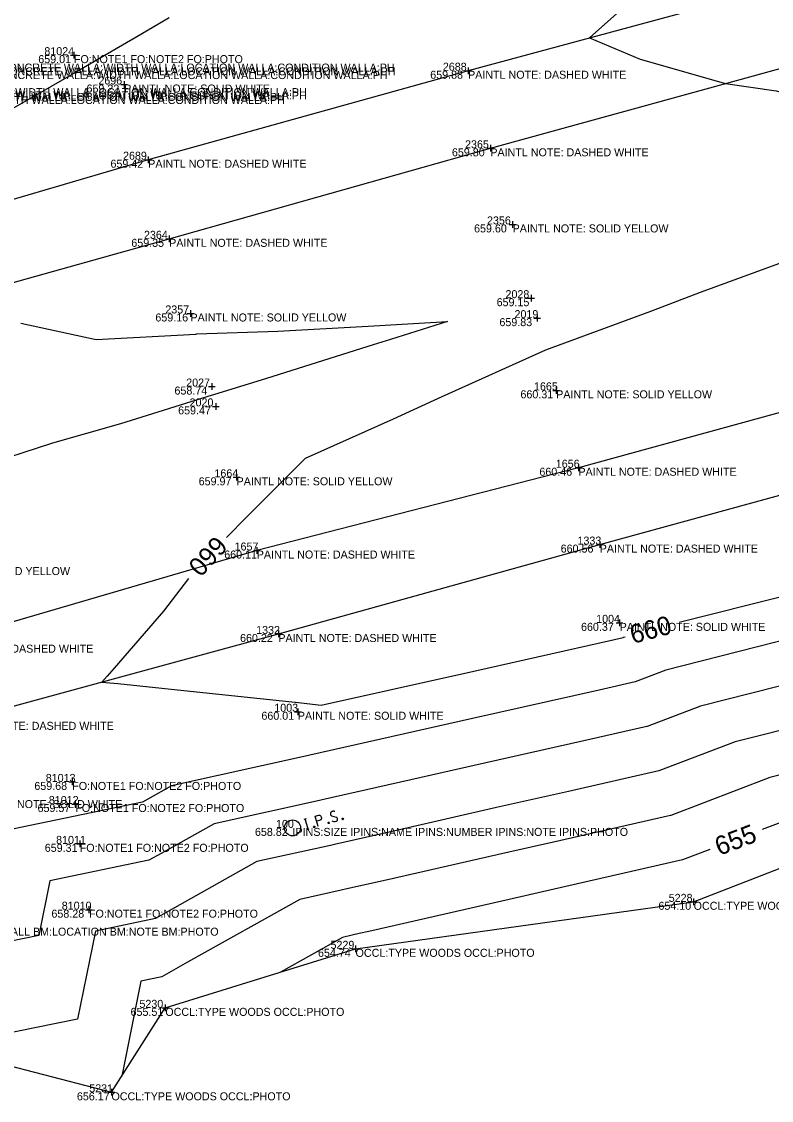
# Model space of a CAD drawing. Extents: x 2129350 to 2137777, y 657588 to 659885.
# Drawn here: x 2129822 to 2129934.4, y 657697.8 to 657859.5 of the extents above; entities that cross this region are included whole.
import ezdxf

# ---------------------------------------------------------------- set-up
doc = ezdxf.new("R2010")
doc.units = 0
for name, color, linetype in [('BR_X_SV_Abut_Text', 7, 'Continuous'), ('DT_X_Contour_Major', 7, 'Continuous'), ('DT_X_Contour_Minor', 7, 'Continuous'), ('DT_X_TIN_Hull', 7, 'Continuous'), ('PV_X_COP', 7, 'Continuous'), ('SV_P_Mon_Cells_Set', 7, 'Continuous'), ('SV_X_Shot_Marker', 7, 'Continuous'), ('SV_X_Text_Comment', 7, 'Continuous'), ('SV_X_Text_Elevation', 7, 'Continuous'), ('SV_X_Text_Name', 7, 'Continuous')]:
    doc.layers.add(name, color=color, linetype=linetype)

msp = doc.modelspace()

# ---------------------------------------------------------------- linework, layer by layer
at = {"layer": 'DT_X_Contour_Major'}
for points in [[(2129922.13, 657870.29), (2129912.62, 657861.92), (2129907.16, 657857.06), (2129914.76, 657853.86), (2129927.56, 657850.23), (2129935.11, 657849.15), (2129942.35, 657847.22), (2129942.4, 657847.21), (2129942.41, 657847.21), (2129946.89, 657845.16), (2129951.24, 657844.51), (2129968.75, 657845.57), (2129982.15, 657846.59), (2129985.13, 657846.79)], [(2129941.65, 657825.44), (2129923.75, 657818.91), (2129916.28, 657816.05), (2129900.58, 657810.27), (2129885.03, 657803.24), (2129877.76, 657799.89), (2129864.56, 657793.99), (2129855.88, 657785.35), (2129855.81, 657785.28), (2129852.77, 657782.18)], [(2129920.6, 657769.46), (2129936.31, 657773.44), (2129937.83, 657774.02), (2129960.45, 657779.8), (2129962.21, 657780.17), (2129984.45, 657785.84), (2129986.78, 657786.32), (2130008.62, 657791.88), (2130008.95, 657791.94), (2130009.02, 657791.95), (2130011.99, 657792.5), (2130017.53, 657793.92)], [(2129847.06, 657776.03), (2129843.33, 657771.14), (2129835.9, 657762.59), (2129834.88, 657761.36), (2129834.08, 657760.5), (2129836.48, 657760.3), (2129846.35, 657759.22), (2129863.07, 657757.48), (2129863.09, 657757.48), (2129866.95, 657757.01), (2129887.15, 657761.55), (2129887.81, 657761.7), (2129910.89, 657766.89), (2129912.21, 657767.19), (2129912.25, 657767.2), (2129912.49, 657767.29)], [(2130029.62, 657763.28), (2130015.84, 657760.72), (2130015.84, 657760.72), (2130013.03, 657760.2), (2130011.41, 657759.79), (2129988.73, 657755.04), (2129986.14, 657754.38), (2129966.44, 657750.22), (2129963.01, 657749.34), (2129942.99, 657741.71), (2129939.42, 657740.81), (2129933.03, 657738.38)], [(2129925.18, 657735.39), (2129921.1, 657733.84), (2129921.09, 657733.84), (2129899.45, 657728.89), (2129896.87, 657728.31), (2129874.08, 657723.1), (2129872.66, 657722.79), (2129871.6, 657722.54), (2129870.15, 657722.22), (2129860.84, 657717.01)]]:
    msp.add_lwpolyline(points, dxfattribs=at)
at = {"layer": 'DT_X_Contour_Minor'}
for points in [[(2129844.15, 657860.09), (2129838.47, 657856.7), (2129838.38, 657856.65), (2129829.55, 657851.54), (2129817.27, 657844.55)], [(2129821.91, 657814.3), (2129833.23, 657811.83), (2129848.14, 657812.65), (2129848.26, 657812.68), (2129848.33, 657812.68), (2129860.43, 657813.08), (2129873.98, 657813.87), (2129885.87, 657814.56), (2129877.34, 657811.85), (2129874.74, 657811.04), (2129858.77, 657806), (2129850.82, 657803.56), (2129850.59, 657803.49), (2129836.89, 657799.19), (2129826.68, 657796.31), (2129804.56, 657789.1)], [(2129937.65, 657767.1), (2129918.58, 657762.26), (2129914.02, 657760.52), (2129913.99, 657760.52), (2129908.6, 657759.29), (2129889.62, 657755.02), (2129884.54, 657753.86), (2129865.25, 657749.53), (2129865.04, 657749.48), (2129844.49, 657744.92), (2129840.97, 657742.94), (2129840.16, 657742.49), (2129819.48, 657738.19)], [(2129938.98, 657760.75), (2129923.79, 657756.9), (2129915.79, 657753.85), (2129915.76, 657753.85), (2129906.32, 657751.69), (2129891.43, 657748.34), (2129881.92, 657746.17), (2129867.1, 657742.84), (2129866.68, 657742.74), (2129850.91, 657739.24), (2129842.95, 657734.79), (2129841.13, 657733.77), (2129826.3, 657730.68), (2129824.65, 657722.52), (2129810.88, 657719.72)], [(2129940.32, 657754.4), (2129929, 657751.53), (2129917.56, 657747.18), (2129917.54, 657747.18), (2129904.03, 657744.09), (2129893.24, 657741.67), (2129879.31, 657738.48), (2129868.96, 657736.16), (2129868.32, 657736.01), (2129857.32, 657733.57), (2129844.94, 657726.63), (2129842.1, 657725.04), (2129833.12, 657723.17), (2129830.45, 657709.97), (2129824.03, 657708.66), (2129817.13, 657707.25)], [(2129941.65, 657748.06), (2129934.21, 657746.17), (2129919.33, 657740.51), (2129919.32, 657740.51), (2129901.74, 657736.49), (2129895.06, 657734.99), (2129876.69, 657730.79), (2129870.81, 657729.47), (2129869.96, 657729.28), (2129863.74, 657727.89), (2129846.92, 657718.48), (2129843.07, 657716.32), (2129839.94, 657715.67), (2129837.06, 657701.4)]]:
    msp.add_lwpolyline(points, dxfattribs=at)
at = {"layer": 'DT_X_TIN_Hull'}
msp.add_lwpolyline([(2129695.67, 657810.93), (2129698.82, 657799.5), (2129700.33, 657786.76), (2129705.34, 657764.51), (2129708.77, 657762.64), (2129709.61, 657751.16), (2129712.26, 657739.41), (2129715.61, 657727.9), (2129719.1, 657716.22), (2129743.16, 657723.01), (2129835.52, 657698.99), (2129843.59, 657711.65), (2129872.09, 657720.5), (2129922.77, 657727.54), (2129967.52, 657744.92), (2130013.38, 657757.66), (2130016.29, 657758.67), (2130039.91, 657766.83), (2130063.53, 657775), (2130087.48, 657781.86)], dxfattribs=at)
at = {"layer": 'PV_X_COP'}
for points in [[(2130080.47, 657905.05), (2130033.67, 657891.71), (2129985.82, 657878.73), (2129937.69, 657865.31), (2129888.96, 657852.14), (2129841.03, 657838.8), (2129793.16, 657824.76), (2129744.39, 657811.16), (2129698.82, 657799.5)], [(2129700.33, 657786.76), (2129747.53, 657800.34), (2129796.29, 657813.57), (2129844.17, 657826.94), (2129892.3, 657840.51), (2129940.61, 657853.83), (2129988.87, 657866.4), (2130037.09, 657880.45), (2130085.21, 657893.8)], [(2130098.51, 657845.32), (2130049.97, 657832.8), (2130001.87, 657819.46), (2129953.57, 657805.8), (2129905.5, 657792.62), (2129857.29, 657780.21), (2129809.09, 657766.1), (2129760.73, 657752.96), (2129712.27, 657739.41)], [(2129715.61, 657727.9), (2129763.96, 657741.55), (2129812.15, 657754.53), (2129860.53, 657767.7), (2129908.69, 657781.1), (2129956.83, 657794.29), (2130005.49, 657807.3), (2130053.42, 657820.25), (2130101.43, 657834.24)]]:
    msp.add_lwpolyline(points, dxfattribs=at)
at = {"layer": 'SV_P_Mon_Cells_Set'}
for points in [[(2129869, 657741.08), (2129868.97, 657741.1), (2129868.94, 657741.11), (2129868.83, 657741.13), (2129868.71, 657741.12), (2129868.62, 657741.09), (2129868.59, 657741.09), (2129868.46, 657741.01), (2129868.36, 657740.91), (2129868.32, 657740.79), (2129868.32, 657740.69), (2129868.34, 657740.61), (2129868.39, 657740.52), (2129868.5, 657740.46), (2129869.18, 657740.26), (2129869.25, 657740.22), (2129869.28, 657740.18), (2129869.32, 657740.11), (2129869.34, 657740.04), (2129869.35, 657739.96), (2129869.36, 657739.91), (2129869.35, 657739.84), (2129869.34, 657739.79), (2129869.33, 657739.75), (2129869.31, 657739.7), (2129869.29, 657739.67), (2129869.25, 657739.63), (2129869.22, 657739.61), (2129869.13, 657739.57), (2129868.98, 657739.53), (2129868.88, 657739.53), (2129868.72, 657739.58), (2129868.61, 657739.63)], [(2129864.39, 657739.94), (2129864.73, 657740.03)], [(2129864.98, 657738.44), (2129864.56, 657739.98)], [(2129866.49, 657738.85), (2129866.07, 657740.4), (2129866.58, 657740.54), (2129866.64, 657740.54), (2129866.72, 657740.53), (2129866.76, 657740.52), (2129866.79, 657740.5), (2129866.85, 657740.45), (2129866.9, 657740.4), (2129866.95, 657740.31), (2129866.99, 657740.16), (2129866.99, 657740.11), (2129866.99, 657740.03), (2129866.97, 657739.94), (2129866.94, 657739.89), (2129866.91, 657739.86), (2129866.87, 657739.82), (2129866.79, 657739.78), (2129866.28, 657739.64)], [(2129868.02, 657739.49), (2129868.07, 657739.51), (2129868.11, 657739.49), (2129868.16, 657739.45), (2129868.17, 657739.39), (2129868.15, 657739.33), (2129868.13, 657739.3), (2129868.08, 657739.29), (2129868.04, 657739.3), (2129867.99, 657739.34), (2129867.98, 657739.4), (2129867.99, 657739.46), (2129868.02, 657739.49)], [(2129870.12, 657740.07), (2129870.18, 657740.08), (2129870.22, 657740.07), (2129870.26, 657740.03), (2129870.28, 657739.97), (2129870.26, 657739.91), (2129870.23, 657739.88), (2129870.18, 657739.86), (2129870.14, 657739.88), (2129870.1, 657739.92), (2129870.08, 657739.98), (2129870.1, 657740.04), (2129870.12, 657740.07)], [(2129864.81, 657738.39), (2129865.15, 657738.49)], [(2129865.85, 657738.9), (2129865.9, 657738.91), (2129865.94, 657738.9), (2129865.99, 657738.86), (2129866, 657738.8), (2129865.99, 657738.74), (2129865.96, 657738.71), (2129865.91, 657738.69), (2129865.87, 657738.71), (2129865.82, 657738.75), (2129865.81, 657738.81), (2129865.83, 657738.87), (2129865.85, 657738.9)]]:
    msp.add_lwpolyline(points, dxfattribs=at)
msp.add_circle((2129862.65, 657738.63), 1.2, dxfattribs=at)
at = {"layer": 'SV_X_Shot_Marker'}
for p, q in [((2129829.39, 657854.47), (2129830.39, 657854.47)), ((2129829.89, 657854.97), (2129829.89, 657853.97)), ((2129829.89, 657854.47), (2129829.89, 657854.47)), ((2129888.96, 657852.64), (2129888.96, 657851.64)), ((2129888.46, 657852.14), (2129889.46, 657852.14)), ((2129888.96, 657852.14), (2129888.96, 657852.14)), ((2129836.92, 657850.07), (2129837.92, 657850.07)), ((2129837.42, 657850.57), (2129837.42, 657849.57)), ((2129837.42, 657850.07), (2129837.42, 657850.07)), ((2129891.8, 657840.51), (2129892.8, 657840.51)), ((2129892.3, 657841.01), (2129892.3, 657840.01)), ((2129892.3, 657840.51), (2129892.3, 657840.51)), ((2129840.53, 657838.8), (2129841.53, 657838.8)), ((2129841.03, 657839.3), (2129841.03, 657838.3)), ((2129841.03, 657838.8), (2129841.03, 657838.8)), ((2129895.14, 657829.1), (2129896.14, 657829.1)), ((2129895.64, 657829.6), (2129895.64, 657828.6)), ((2129895.64, 657829.1), (2129895.64, 657829.1)), ((2129843.67, 657826.94), (2129844.67, 657826.94)), ((2129844.17, 657827.44), (2129844.17, 657826.44)), ((2129844.17, 657826.94), (2129844.17, 657826.94)), ((2129897.93, 657818.04), (2129898.93, 657818.04)), ((2129898.43, 657818.54), (2129898.43, 657817.54)), ((2129898.43, 657818.04), (2129898.43, 657818.04)), ((2129846.86, 657815.75), (2129847.86, 657815.75)), ((2129847.36, 657816.25), (2129847.36, 657815.25)), ((2129847.36, 657815.75), (2129847.36, 657815.75)), ((2129899.32, 657815.55), (2129899.32, 657814.55)), ((2129898.82, 657815.05), (2129899.82, 657815.05)), ((2129899.32, 657815.05), (2129899.32, 657815.05)), ((2129850.07, 657804.79), (2129851.07, 657804.79)), ((2129850.57, 657805.29), (2129850.57, 657804.29)), ((2129850.57, 657804.79), (2129850.57, 657804.79)), ((2129901.67, 657804.22), (2129902.67, 657804.22)), ((2129902.17, 657804.72), (2129902.17, 657803.72)), ((2129902.17, 657804.22), (2129902.17, 657804.22)), ((2129850.68, 657801.82), (2129851.68, 657801.82)), ((2129851.18, 657802.32), (2129851.18, 657801.32)), ((2129851.18, 657801.82), (2129851.18, 657801.82)), ((2129905.5, 657793.12), (2129905.5, 657792.12)), ((2129853.77, 657791.19), (2129854.77, 657791.19)), ((2129854.27, 657791.69), (2129854.27, 657790.69)), ((2129854.27, 657791.19), (2129854.27, 657791.19)), ((2129905, 657792.62), (2129906, 657792.62)), ((2129905.5, 657792.62), (2129905.5, 657792.62)), ((2129908.69, 657781.6), (2129908.69, 657780.6)), ((2129856.79, 657780.21), (2129857.79, 657780.21)), ((2129857.29, 657780.71), (2129857.29, 657779.71)), ((2129857.29, 657780.21), (2129857.29, 657780.21)), ((2129908.19, 657781.1), (2129909.19, 657781.1)), ((2129908.69, 657781.1), (2129908.69, 657781.1)), ((2129911.18, 657769.37), (2129912.18, 657769.37)), ((2129911.68, 657769.87), (2129911.68, 657768.87)), ((2129911.68, 657769.37), (2129911.68, 657769.37)), ((2129860.03, 657767.7), (2129861.03, 657767.7)), ((2129860.53, 657768.2), (2129860.53, 657767.2)), ((2129860.53, 657767.7), (2129860.53, 657767.7)), ((2129862.95, 657756.04), (2129863.95, 657756.04)), ((2129863.45, 657756.54), (2129863.45, 657755.54)), ((2129863.45, 657756.04), (2129863.45, 657756.04)), ((2129829.64, 657746.02), (2129829.64, 657745.02)), ((2129829.14, 657745.52), (2129830.14, 657745.52)), ((2129829.64, 657745.52), (2129829.64, 657745.52)), ((2129830.1, 657742.71), (2129830.1, 657741.71)), ((2129829.6, 657742.21), (2129830.6, 657742.21)), ((2129830.1, 657742.21), (2129830.1, 657742.21)), ((2129830.26, 657736.23), (2129831.26, 657736.23)), ((2129830.76, 657736.73), (2129830.76, 657735.73)), ((2129830.76, 657736.23), (2129830.76, 657736.23)), ((2129922.77, 657728.04), (2129922.77, 657727.04)), ((2129831.65, 657726.37), (2129832.65, 657726.37)), ((2129832.15, 657726.87), (2129832.15, 657725.87)), ((2129832.15, 657726.37), (2129832.15, 657726.37)), ((2129922.27, 657727.54), (2129923.27, 657727.54)), ((2129922.77, 657727.54), (2129922.77, 657727.54)), ((2129871.6, 657720.5), (2129872.6, 657720.5)), ((2129872.1, 657721), (2129872.1, 657720)), ((2129872.1, 657720.5), (2129872.1, 657720.5)), ((2129843.59, 657712.15), (2129843.59, 657711.15)), ((2129843.09, 657711.65), (2129844.09, 657711.65)), ((2129843.59, 657711.65), (2129843.59, 657711.65)), ((2129835.02, 657698.99), (2129836.02, 657698.99)), ((2129835.52, 657699.49), (2129835.52, 657698.49)), ((2129835.52, 657698.99), (2129835.52, 657698.99))]:
    msp.add_line(p, q, dxfattribs=at)

# ---------------------------------------------------------------- texts
at = {"layer": 'BR_X_SV_Abut_Text'}
for p in [(2129804.57, 657852.01), (2129804.69, 657851.45), (2129803.51, 657850.89), (2129791.4, 657848.33), (2129788.1, 657847.61), (2129788.13, 657847.15), (2129791.4, 657847.83)]:
    msp.add_text('WALLA:MATERIAL CONCRETE WALLA:WIDTH WALLA:LOCATION WALLA:CONDITION WALLA:PH', height=1.2, dxfattribs=at).set_placement(p)
at = {"layer": 'DT_X_Contour_Major'}
for s, rotation, p in [('660', 227.1214, (2129851.08, 657782.59)), ('660', 14.9799, (2129913.65, 657766.2)), ('655', 20.8274, (2129926.61, 657734.43))]:
    msp.add_text(s, height=2.8, rotation=rotation, dxfattribs=at).set_placement(p)
at = {"layer": 'SV_X_Text_Comment'}
for s, p in [('FO:NOTE1 FO:NOTE2 FO:PHOTO', (2129829.89, 657853.28)), ('PAINTL NOTE: DASHED WHITE', (2129888.96, 657850.94)), ('PAINTL NOTE: SOLID WHITE', (2129837.42, 657848.87)), ('PAINTL NOTE: DASHED WHITE', (2129892.3, 657839.31)), ('PAINTL NOTE: DASHED WHITE', (2129841.03, 657837.6)), ('PAINTL NOTE: SOLID YELLOW', (2129895.64, 657827.9)), ('PAINTL NOTE: DASHED WHITE', (2129844.17, 657825.74)), ('PAINTL NOTE: SOLID YELLOW', (2129847.36, 657814.55)), ('PAINTL NOTE: SOLID YELLOW', (2129902.17, 657803.03)), ('PAINTL NOTE: SOLID YELLOW', (2129854.27, 657789.99)), ('PAINTL NOTE: DASHED WHITE', (2129905.5, 657791.42)), ('PAINTL NOTE: DASHED WHITE', (2129857.29, 657779.01)), ('PAINTL NOTE: DASHED WHITE', (2129908.69, 657779.9)), ('PAINTL NOTE: SOLID YELLOW', (2129805.95, 657776.53)), ('PAINTL NOTE: SOLID WHITE', (2129911.68, 657768.17)), ('PAINTL NOTE: DASHED WHITE', (2129860.53, 657766.5)), ('PAINTL NOTE: DASHED WHITE', (2129809.09, 657764.9)), ('PAINTL NOTE: SOLID WHITE', (2129863.45, 657754.84)), ('PAINTL NOTE: DASHED WHITE', (2129812.15, 657753.33)), ('FO:NOTE1 FO:NOTE2 FO:PHOTO', (2129829.64, 657744.32)), ('PAINTL NOTE: SOLID WHITE', (2129815.29, 657741.6)), ('FO:NOTE1 FO:NOTE2 FO:PHOTO', (2129830.1, 657741.01)), ('IPINS:SIZE IPINS:NAME IPINS:NUMBER IPINS:NOTE IPINS:PHOTO', (2129862.65, 657737.43)), ('FO:NOTE1 FO:NOTE2 FO:PHOTO', (2129830.76, 657735.04)), ('FO:NOTE1 FO:NOTE2 FO:PHOTO', (2129832.15, 657725.17)), ('OCCL:TYPE WOODS OCCL:PHOTO', (2129922.77, 657726.35)), ('BM:DESCRIPTION MAGS ON BRIDGE WALL BM:LOCATION BM:NOTE BM:PHOTO', (2129790.05, 657722.47)), ('OCCL:TYPE WOODS OCCL:PHOTO', (2129872.1, 657719.3)), ('OCCL:TYPE WOODS OCCL:PHOTO', (2129843.59, 657710.45)), ('OCCL:TYPE WOODS OCCL:PHOTO', (2129835.52, 657697.79))]:
    msp.add_text(s, height=1.2, dxfattribs=at).set_placement(p)
at = {"layer": 'SV_X_Text_Elevation'}
for s, p in [('659.01', (2129824.55, 657853.28)), ('659.88', (2129883.29, 657850.94)), ('659.22', (2129831.78, 657848.87)), ('659.80', (2129886.54, 657839.31)), ('659.42', (2129835.37, 657837.6)), ('659.60', (2129889.86, 657827.9)), ('659.35', (2129838.49, 657825.74)), ('659.15', (2129893.24, 657816.84)), ('659.16', (2129842.1, 657814.55)), ('659.83', (2129893.66, 657813.85)), ('658.74', (2129844.96, 657803.59)), ('660.31', (2129896.81, 657803.03)), ('659.47', (2129845.51, 657800.62)), ('659.97', (2129848.59, 657789.99)), ('660.46', (2129899.65, 657791.42)), ('660.11', (2129852.42, 657779.01)), ('660.56', (2129902.84, 657779.9)), ('660.37', (2129905.89, 657768.17)), ('660.22', (2129854.79, 657766.5)), ('660.01', (2129857.99, 657754.84)), ('659.68', (2129823.96, 657744.32)), ('659.57', (2129824.44, 657741.01)), ('658.82', (2129857.02, 657737.43)), ('659.31', (2129825.52, 657735.04)), ('658.28', (2129826.52, 657725.17)), ('654.10', (2129917.49, 657726.35)), ('654.74', (2129866.47, 657719.3)), ('655.51', (2129838.38, 657710.45)), ('656.17', (2129830.34, 657697.79))]:
    msp.add_text(s, height=1.2, dxfattribs=at).set_placement(p)
at = {"layer": 'SV_X_Text_Name'}
for s, p in [('81024', (2129825.46, 657854.47)), ('2688', (2129885.18, 657852.14)), ('2696', (2129833.55, 657850.07)), ('2365', (2129888.51, 657840.51)), ('2689', (2129837.25, 657838.8)), ('2356', (2129891.8, 657829.1)), ('2364', (2129840.39, 657826.94)), ('2028', (2129894.57, 657818.04)), ('2357', (2129843.59, 657815.75)), ('2019', (2129895.92, 657815.05)), ('2027', (2129846.72, 657804.79)), ('1665', (2129898.84, 657804.22)), ('2020', (2129847.23, 657801.82)), ('1656', (2129902.11, 657792.62)), ('1664', (2129850.95, 657791.19)), ('1657', (2129853.97, 657780.21)), ('1333', (2129905.36, 657781.1)), ('1004', (2129908.16, 657769.37)), ('1332', (2129857.2, 657767.7)), ('1003', (2129859.92, 657756.04)), ('81013', (2129825.67, 657745.52)), ('81012', (2129826.13, 657742.21)), ('100', (2129860.18, 657738.63)), ('81011', (2129827.22, 657736.23)), ('5228', (2129919.03, 657727.54)), ('81010', (2129828.07, 657726.37)), ('5229', (2129868.35, 657720.5)), ('5230', (2129839.71, 657711.65)), ('5231', (2129832.19, 657698.99))]:
    msp.add_text(s, height=1.2, dxfattribs=at).set_placement(p)

doc.saveas('drawing.dxf')
